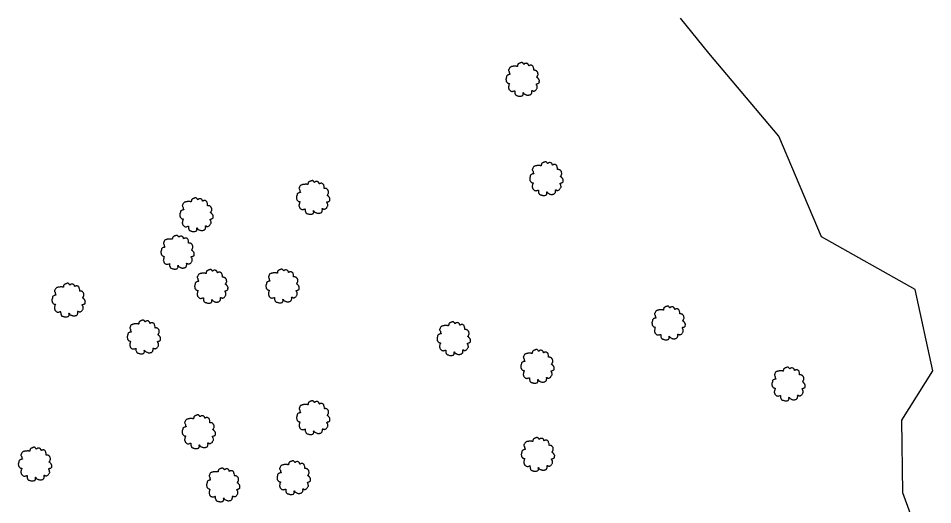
# Model space of a CAD drawing. Extents: x 1901471 to 1963503, y 756461 to 799997.
# Drawn here: x 1930364 to 1930558.8, y 773715.8 to 773819.4 of the extents above; entities that cross this region are included whole.
import ezdxf

# ---------------------------------------------------------------- set-up
doc = ezdxf.new("R2010")
doc.units = 0
doc.layers.add('RD_EX_VEG', color=7, linetype='Continuous')

# ---------------------------------------------------------------- blocks, each defined once
blk = doc.blocks.new('T2')
at = {"layer": 'RD_EX_VEG'}
for points in [[(0.05, 7.21), (-0.25, 7.24), (-0.57, 7.14), (-0.82, 7.04), (-1.05, 6.96), (-1.27, 6.86), (-1.57, 6.69), (-1.8, 6.49), (-1.92, 6.24), (-1.97, 6.01), (-2.02, 5.74), (-2.02, 5.56), (-2.15, 5.54), (-2.3, 5.56), (-2.55, 5.64), (-2.8, 5.64), (-3.05, 5.64), (-3.4, 5.61), (-3.75, 5.61), (-4.02, 5.56), (-4.35, 5.51), (-4.72, 5.39), (-5.07, 5.26), (-5.37, 5.01), (-5.62, 4.54), (-5.75, 4.19), (-5.9, 3.94), (-5.75, 3.49), (-5.57, 3.14), (-5.55, 2.94), (-5.47, 2.52), (-5.37, 2.29), (-5.25, 2.09), (-5.32, 2.07), (-5.7, 2.02), (-6, 1.92), (-6.42, 1.69), (-6.64, 1.47), (-6.74, 1.14), (-6.77, 0.79), (-6.87, 0.59), (-6.94, 0.32), (-6.97, 0.24), (-7.02, -0.08), (-6.92, -0.53), (-6.89, -0.88), (-6.77, -1.11), (-6.62, -1.28), (-6.44, -1.53), (-6.05, -1.76), (-5.72, -1.86), (-5.52, -1.88), (-5.7, -2.38), (-5.75, -2.73), (-5.87, -3.13), (-5.87, -3.21), (-5.92, -3.68), (-5.77, -4.01), (-5.7, -4.38), (-5.52, -4.61), (-5.25, -4.91), (-4.92, -5.13), (-4.42, -5.26), (-4.02, -5.23), (-3.45, -5.06), (-3.2, -4.98), (-3.22, -5.16), (-3.2, -5.53), (-3.2, -5.96), (-3.05, -6.28), (-2.95, -6.56), (-2.8, -6.81), (-2.47, -7.03), (-2.07, -7.11), (-1.65, -7.26), (-1.2, -7.33), (-0.7, -7.36), (-0.1, -7.21), (0.18, -7.08), (0.28, -6.91), (0.48, -6.53), (0.43, -6.31), (0.45, -5.71), (0.55, -5.88), (0.73, -6.23), (1.23, -6.53), (1.63, -6.71), (2.1, -6.86), (2.4, -6.93), (2.88, -6.86), (3.25, -6.78), (3.63, -6.66), (3.93, -6.38), (4.1, -6.11), (4.15, -5.83), (4.23, -5.46), (4.28, -5.28)], [(4.28, -5.28), (4.2, -5.11), (4.15, -4.86), (4.23, -4.88), (4.4, -4.93), (4.68, -5.06), (4.9, -5.13), (5.23, -5.11), (5.5, -5.01), (5.95, -4.73), (6.22, -4.26), (6.5, -3.86), (6.57, -3.53), (6.52, -3.31), (6.5, -2.81), (6.3, -2.56), (6.25, -2.43), (6.15, -2.03), (6.22, -1.98), (6.5, -1.93), (6.87, -1.81), (7.15, -1.68), (7.37, -1.51), (7.45, -1.28), (7.42, -0.88), (7.47, -0.48), (7.4, -0.33), (7.3, -0.18), (7.22, 0.02), (7.07, 0.17), (6.97, 0.32), (6.87, 0.42), (6.75, 0.57), (6.57, 0.69), (6.42, 0.74), (6.37, 0.89), (6.52, 1.09), (6.57, 1.19), (6.6, 1.42), (6.82, 1.77), (6.87, 2.17), (6.82, 2.59), (6.77, 2.87), (6.62, 3.14), (6.42, 3.39), (6.3, 3.56), (6.12, 3.69), (5.8, 3.81), (5.55, 3.86), (5.2, 3.86), (5, 3.91), (5.03, 3.96), (5.03, 4.11), (5.03, 4.39), (4.95, 4.84), (4.8, 5.34), (4.8, 5.36), (4.7, 5.61), (4.48, 5.81), (4.3, 5.91), (4.1, 6.04), (3.85, 6.06), (3.55, 6.06), (3.28, 6.01), (3.08, 5.91), (2.9, 5.79), (2.83, 5.94), (2.73, 6.24), (2.68, 6.39), (2.53, 6.56), (2.3, 6.76), (1.85, 6.89), (1.23, 6.81), (0.93, 6.61), (0.78, 6.44), (0.73, 6.56), (0.53, 6.76), (0.43, 6.94), (0.25, 7.06), (0.1, 7.16), (0, 7.21)]]:
    blk.add_spline(points, degree=3, dxfattribs=at)

msp = doc.modelspace()

# ---------------------------------------------------------------- linework, layer by layer
at = {"layer": 'RD_EX_VEG'}
msp.add_lwpolyline([(1930555.64, 773709.42), (1930552.4, 773718.33), (1930552.2, 773733.82), (1930558.76, 773744.33), (1930555.04, 773761.66), (1930535.04, 773772.86), (1930525.96, 773794.28), (1930511.08, 773811.96), (1930505.02, 773819.41)], dxfattribs=at)

# ---------------------------------------------------------------- block references
at = {"layer": 'RD_EX_VEG', "xscale": 0.4921259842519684, "yscale": 0.4921259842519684}
for p in [(1930471.3, 773806.43), (1930476.36, 773785.28), (1930426.67, 773781.28), (1930401.81, 773777.6), (1930397.78, 773769.62), (1930404.98, 773762.35), (1930420.15, 773762.42), (1930374.58, 773759.42), (1930502.4, 773754.55), (1930390.62, 773751.57), (1930456.62, 773751.2), (1930474.45, 773745.31), (1930527.93, 773741.55), (1930426.69, 773734.39), (1930402.31, 773731.38), (1930474.56, 773726.56), (1930367.43, 773724.49), (1930422.54, 773721.6), (1930407.52, 773720.06)]:
    msp.add_blockref('T2', p, dxfattribs=at)

doc.saveas('drawing.dxf')
